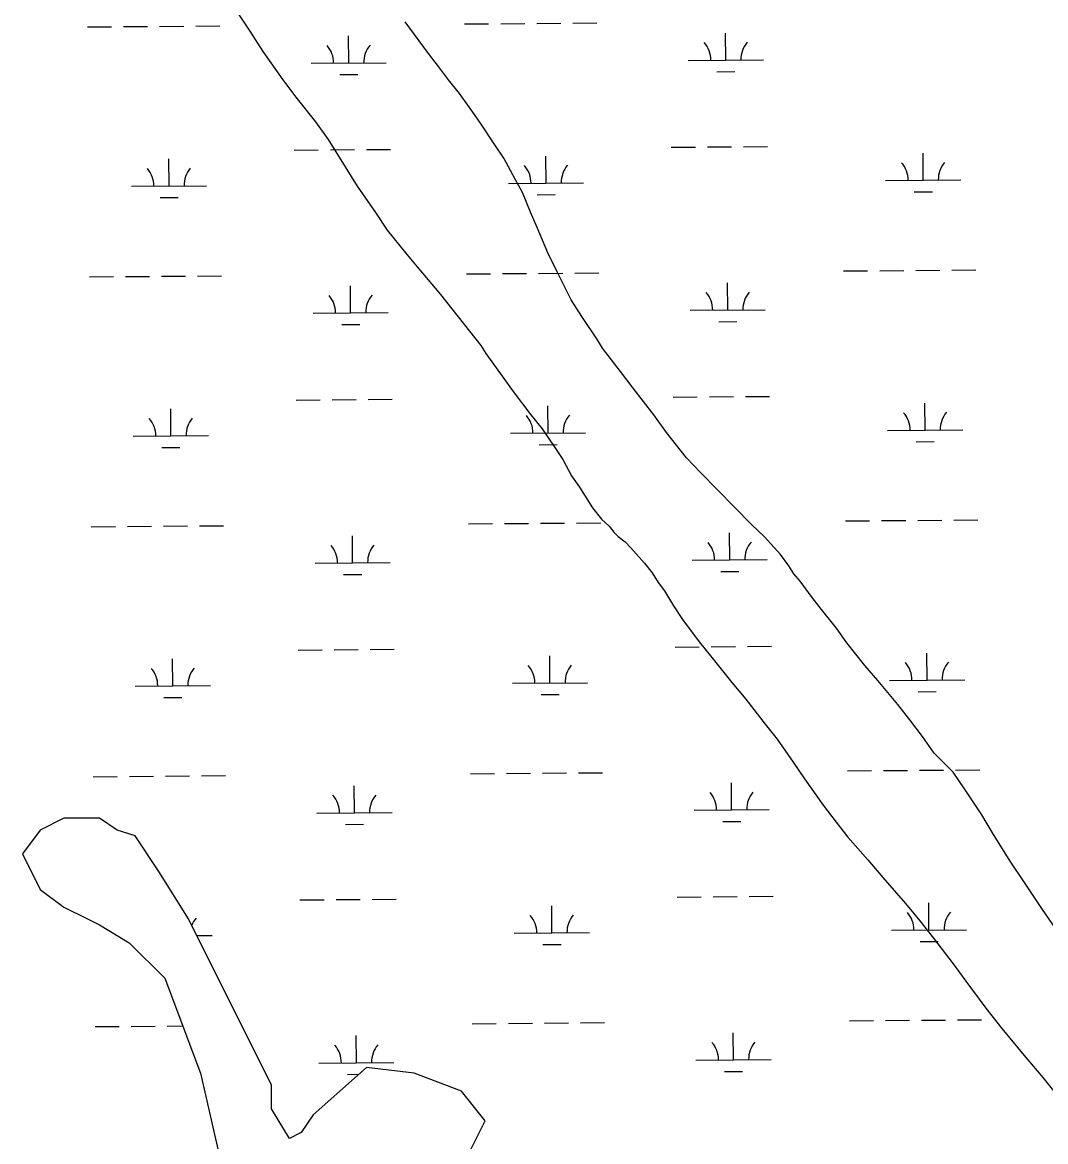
# Model space of a CAD drawing. Extents: x 3540316 to 3578335, y 553172 to 578787.
# Drawn here: x 3562776 to 3564138, y 572962 to 574451 of the extents above; entities that cross this region are included whole.
import ezdxf

# ---------------------------------------------------------------- set-up
doc = ezdxf.new("R2010")
doc.units = 0
doc.layers.add('V-SITE-VEGE', color=7, linetype='Continuous')
doc.layers.add('V-WETL-SWMP', color=7, linetype='Continuous')

msp = doc.modelspace()

# ---------------------------------------------------------------- linework, layer by layer
at = {"layer": 'V-SITE-VEGE'}
for p, q in [((3563062.1, 574464.7), (3563078.9, 574439.8)), ((3563297.9, 574435.3), (3563285.6, 574452)), ((3563078.9, 574439.8), (3563096.2, 574412.7)), ((3563316.8, 574409.9), (3563297.9, 574435.3)), ((3563096.2, 574412.7), (3563122.9, 574374.9)), ((3563330.2, 574392.6), (3563316.8, 574409.9)), ((3563343.5, 574374.8), (3563330.2, 574392.6)), ((3563122.9, 574374.9), (3563140.2, 574351.7)), ((3563358, 574356.4), (3563343.5, 574374.8)), ((3563140.2, 574351.7), (3563166.3, 574318.7)), ((3563378, 574328.8), (3563358, 574356.4)), ((3563387, 574315.9), (3563378, 574328.8)), ((3563166.3, 574318.7), (3563183, 574295.5)), ((3563404.8, 574288.3), (3563387, 574315.9)), ((3563183, 574295.5), (3563205.9, 574259.2)), ((3563417.1, 574270.4), (3563404.8, 574288.3)), ((3563432.2, 574242.8), (3563417.1, 574270.4)), ((3563205.9, 574259.2), (3563221.6, 574233.2)), ((3563441.8, 574224.9), (3563432.2, 574242.8)), ((3563221.6, 574233.2), (3563246.1, 574198.1)), ((3563452.5, 574198.8), (3563441.8, 574224.9)), ((3563246.1, 574198.1), (3563261.7, 574174.8)), ((3563461.5, 574178.2), (3563452.5, 574198.8)), ((3563261.7, 574174.8), (3563286.2, 574144.6)), ((3563475.7, 574144.6), (3563461.5, 574178.2)), ((3563286.2, 574144.6), (3563301.7, 574125.7)), ((3563488.1, 574119.1), (3563475.7, 574144.6)), ((3563301.7, 574125.7), (3563332.9, 574089)), ((3563506.6, 574082.2), (3563488.1, 574119.1)), ((3563332.9, 574089), (3563386.2, 574021)), ((3563520.6, 574060), (3563506.6, 574082.2)), ((3563541.8, 574028.6), (3563520.6, 574060)), ((3563386.2, 574021), (3563392.9, 574010.7)), ((3563548.5, 574017.8), (3563541.8, 574028.6)), ((3563572.4, 573986.5), (3563548.5, 574017.8)), ((3563392.9, 574010.7), (3563414.7, 573980.4)), ((3563589.1, 573964.3), (3563572.4, 573986.5)), ((3563414.7, 573980.4), (3563429.2, 573959.9)), ((3563429.2, 573959.9), (3563453.1, 573929.1)), ((3563616.4, 573928.7), (3563589.1, 573964.3)), ((3563453.1, 573929.1), (3563468.1, 573910.2)), ((3563633.6, 573905.4), (3563616.4, 573928.7)), ((3563468.1, 573910.2), (3563485.9, 573884.2)), ((3563660.3, 573871.9), (3563633.6, 573905.4)), ((3563485.9, 573884.2), (3563495.4, 573869.6)), ((3563495.4, 573869.6), (3563507.2, 573847.9)), ((3563678.6, 573852), (3563660.3, 573871.9)), ((3563746.8, 573783.1), (3563678.6, 573852)), ((3563507.2, 573847.9), (3563517.8, 573832.8)), ((3563517.8, 573832.8), (3563535.1, 573805.2)), ((3563535.1, 573805.2), (3563546.8, 573790.1)), ((3563546.8, 573790.1), (3563557.3, 573780.9)), ((3563557.3, 573780.9), (3563563.4, 573772.8)), ((3563763.9, 573766.4), (3563746.8, 573783.1)), ((3563563.4, 573772.8), (3563569, 573766.9)), ((3563569, 573766.9), (3563578.3, 573759.9)), ((3563785, 573743.2), (3563763.9, 573766.4)), ((3563578.3, 573759.9), (3563586.1, 573751.8)), ((3563586.1, 573751.8), (3563604.4, 573731.4)), ((3563796.1, 573728.1), (3563785, 573743.2)), ((3563604.4, 573731.4), (3563614.4, 573718.4)), ((3563614.4, 573718.4), (3563622.2, 573705.9)), ((3563800.6, 573721), (3563796.1, 573728.1)), ((3563802.8, 573717.2), (3563800.6, 573721)), ((3563622.2, 573705.9), (3563630.6, 573694.6)), ((3563811.2, 573707.5), (3563802.8, 573717.2)), ((3563827.3, 573685.9), (3563811.2, 573707.5)), ((3563630.6, 573694.6), (3563642.9, 573674.6)), ((3563642.9, 573674.6), (3563654.6, 573656.7)), ((3563839.6, 573669.7), (3563827.3, 573685.9)), ((3563859.6, 573644.9), (3563839.6, 573669.7)), ((3563654.6, 573656.7), (3563676.9, 573627)), ((3563873.5, 573625.4), (3563859.6, 573644.9)), ((3563676.9, 573627), (3563693.6, 573605.9)), ((3563897.4, 573595.2), (3563873.5, 573625.4)), ((3563693.6, 573605.9), (3563720.3, 573572.5)), ((3563914.6, 573575.2), (3563897.4, 573595.2)), ((3563720.3, 573572.5), (3563739.1, 573550.3)), ((3563941.3, 573543.4), (3563914.6, 573575.2)), ((3563739.1, 573550.3), (3563764.7, 573517.4)), ((3563957.4, 573522.9), (3563941.3, 573543.4)), ((3563764.7, 573517.4), (3563780.8, 573497.4)), ((3563974.1, 573500.7), (3563957.4, 573522.9)), ((3563780.8, 573497.4), (3563802, 573466.6)), ((3563989.7, 573478.5), (3563974.1, 573500.7)), ((3563802, 573466.6), (3563817.1, 573444.4)), ((3564015.2, 573453.2), (3563989.7, 573478.5)), ((3564030.2, 573431.1), (3564015.2, 573453.2)), ((3563817.1, 573444.4), (3563842.2, 573409.3)), ((3564053.1, 573396.4), (3564030.2, 573431.1)), ((3563842.2, 573409.3), (3563859.4, 573386.6)), ((3564068.8, 573370.4), (3564053.1, 573396.4)), ((3563859.4, 573386.6), (3563875, 573366.6)), ((3563875, 573366.6), (3563901.6, 573336.4)), ((3564091.7, 573333.6), (3564068.8, 573370.4)), ((3563901.6, 573336.4), (3563921.6, 573313.2)), ((3564109, 573307.7), (3564091.7, 573333.6)), ((3563921.6, 573313.2), (3563951.6, 573278.7)), ((3564134.1, 573270.3), (3564109, 573307.7)), ((3563951.6, 573278.7), (3563970.5, 573255.5)), ((3564150.8, 573246), (3564134.1, 573270.3)), ((3563970.5, 573255.5), (3563988.8, 573232.2)), ((3563988.8, 573232.2), (3564015, 573198.2)), ((3564015, 573198.2), (3564031.7, 573175)), ((3564031.7, 573175), (3564058.4, 573139.3)), ((3564058.4, 573139.3), (3564079.6, 573112.3)), ((3564079.6, 573112.3), (3564111.8, 573073.4)), ((3564111.8, 573073.4), (3564134.5, 573047)), ((3564134.5, 573047), (3564167.4, 573005.4))]:
    msp.add_line(p, q, dxfattribs=at)
at = {"layer": 'V-WETL-SWMP'}
for p, q in [((3563364.8, 574449.2), (3563396.8, 574449.4)), ((3563412.8, 574449.5), (3563444.8, 574449.8)), ((3563460.8, 574449.9), (3563492.8, 574450.2)), ((3563508.8, 574450.3), (3563540.8, 574450.5)), ((3562862.9, 574445.3), (3562894.9, 574445.5)), ((3562910.9, 574445.7), (3562942.9, 574445.9)), ((3562958.9, 574446), (3562990.9, 574446.3)), ((3563006.9, 574446.4), (3563038.9, 574446.7)), ((3563210.6, 574397.2), (3563210.3, 574433.2)), ((3563712.5, 574401.1), (3563712.2, 574437.1)), ((3563160.6, 574396.8), (3563260.6, 574397.6)), ((3563662.5, 574400.7), (3563762.5, 574401.5)), ((3563198.7, 574381.7), (3563222.7, 574381.9)), ((3563700.6, 574385.6), (3563724.6, 574385.8)), ((3563639.9, 574285.1), (3563671.9, 574285.4)), ((3563687.9, 574285.5), (3563719.9, 574285.7)), ((3563735.9, 574285.8), (3563767.9, 574286.1)), ((3562971.4, 574233.5), (3562971.1, 574269.5)), ((3563138.1, 574281.2), (3563170.1, 574281.5)), ((3563186.1, 574281.6), (3563218.1, 574281.9)), ((3563234.1, 574282), (3563266.1, 574282.2)), ((3563473.2, 574237.4), (3563473, 574273.4)), ((3563975.1, 574241.3), (3563974.9, 574277.3)), ((3563925.1, 574240.9), (3564025.1, 574241.6)), ((3562921.4, 574233.1), (3563021.4, 574233.9)), ((3563423.2, 574237), (3563523.2, 574237.8)), ((3563963.3, 574225.7), (3563987.3, 574225.9)), ((3562959.5, 574218), (3562983.5, 574218.2)), ((3563461.4, 574221.9), (3563485.4, 574222.1)), ((3563869.2, 574120.4), (3563901.2, 574120.6)), ((3563917.2, 574120.7), (3563949.2, 574121)), ((3563965.2, 574121.1), (3563997.2, 574121.4)), ((3564013.2, 574121.5), (3564045.2, 574121.7)), ((3562865.4, 574112.6), (3562897.4, 574112.9)), ((3562913.4, 574113), (3562945.4, 574113.2)), ((3562961.4, 574113.4), (3562993.4, 574113.6)), ((3563009.4, 574113.7), (3563041.4, 574114)), ((3563367.3, 574116.5), (3563399.3, 574116.7)), ((3563415.3, 574116.9), (3563447.3, 574117.1)), ((3563463.3, 574117.2), (3563495.3, 574117.5)), ((3563511.3, 574117.6), (3563543.3, 574117.9)), ((3563213.1, 574064.6), (3563212.9, 574100.6)), ((3563715, 574068.4), (3563714.8, 574104.4)), ((3563163.1, 574064.2), (3563263.1, 574065)), ((3563665, 574068.1), (3563765, 574068.8)), ((3563201.3, 574049), (3563225.3, 574049.2)), ((3563703.1, 574052.9), (3563727.1, 574053.1)), ((3563140.6, 573948.6), (3563172.6, 573948.8)), ((3563188.6, 573948.9), (3563220.6, 573949.2)), ((3563236.6, 573949.3), (3563268.6, 573949.6)), ((3563642.5, 573952.4), (3563674.5, 573952.7)), ((3563690.5, 573952.8), (3563722.5, 573953.1)), ((3563738.5, 573953.2), (3563770.5, 573953.4)), ((3563977.7, 573908.6), (3563977.4, 573944.6)), ((3562973.9, 573900.9), (3562973.6, 573936.9)), ((3563475.8, 573904.7), (3563475.5, 573940.7)), ((3562923.9, 573900.5), (3563023.9, 573901.2)), ((3563425.8, 573904.3), (3563525.8, 573905.1)), ((3563927.7, 573908.2), (3564027.7, 573909)), ((3562962, 573885.3), (3562986, 573885.5)), ((3563463.9, 573889.2), (3563487.9, 573889.4)), ((3563965.8, 573893.1), (3563989.8, 573893.3)), ((3562868, 573780), (3562900, 573780.2)), ((3562916, 573780.3), (3562948, 573780.6)), ((3562964, 573780.7), (3562996, 573781)), ((3563012, 573781.1), (3563044, 573781.3)), ((3563369.9, 573783.8), (3563401.9, 573784.1)), ((3563417.9, 573784.2), (3563449.9, 573784.5)), ((3563465.9, 573784.6), (3563497.9, 573784.8)), ((3563513.9, 573784.9), (3563545.9, 573785.2)), ((3563871.8, 573787.7), (3563903.8, 573787.9)), ((3563919.8, 573788.1), (3563951.8, 573788.3)), ((3563967.8, 573788.4), (3563999.8, 573788.7)), ((3564015.8, 573788.8), (3564047.8, 573789.1)), ((3563215.7, 573731.9), (3563215.4, 573767.9)), ((3563717.6, 573735.8), (3563717.3, 573771.8)), ((3563165.7, 573731.5), (3563265.7, 573732.3)), ((3563667.6, 573735.4), (3563767.6, 573736.2)), ((3563705.7, 573720.2), (3563729.7, 573720.4)), ((3563203.8, 573716.4), (3563227.8, 573716.6)), ((3563143.2, 573615.9), (3563175.2, 573616.2)), ((3563191.2, 573616.3), (3563223.2, 573616.5)), ((3563239.2, 573616.6), (3563271.2, 573616.9)), ((3563645.1, 573619.8), (3563677.1, 573620)), ((3563693.1, 573620.1), (3563725.1, 573620.4)), ((3563741.1, 573620.5), (3563773.1, 573620.8)), ((3562976.5, 573568.2), (3562976.2, 573604.2)), ((3563478.4, 573572.1), (3563478.1, 573608.1)), ((3563980.3, 573575.9), (3563980, 573611.9)), ((3562926.5, 573567.8), (3563026.5, 573568.6)), ((3563428.4, 573571.7), (3563528.4, 573572.4)), ((3563930.3, 573575.5), (3564030.3, 573576.3)), ((3563466.5, 573556.5), (3563490.5, 573556.7)), ((3563968.4, 573560.4), (3563992.4, 573560.6)), ((3562964.6, 573552.7), (3562988.6, 573552.9)), ((3563372.5, 573451.2), (3563404.5, 573451.4)), ((3563420.5, 573451.5), (3563452.5, 573451.8)), ((3563468.5, 573451.9), (3563500.5, 573452.2)), ((3563516.5, 573452.3), (3563548.5, 573452.5)), ((3563874.4, 573455), (3563906.4, 573455.3)), ((3563922.4, 573455.4), (3563954.4, 573455.7)), ((3563970.3, 573455.8), (3564002.3, 573456)), ((3564018.3, 573456.1), (3564050.3, 573456.4)), ((3562870.6, 573447.3), (3562902.6, 573447.5)), ((3562918.6, 573447.7), (3562950.6, 573447.9)), ((3562966.6, 573448), (3562998.6, 573448.3)), ((3563014.6, 573448.4), (3563046.6, 573448.7)), ((3563218.3, 573399.2), (3563218, 573435.2)), ((3563720.2, 573403.1), (3563719.9, 573439.1)), ((3562831.5, 573392.1), (3562800, 573376.3)), ((3562878.9, 573392.1), (3562831.5, 573392.1)), ((3562902.6, 573376.3), (3562878.9, 573392.1)), ((3563168.3, 573398.9), (3563268.3, 573399.6)), ((3563670.2, 573402.7), (3563770.2, 573403.5)), ((3562800, 573376.3), (3562776.3, 573344.7)), ((3562926.3, 573368.4), (3562902.6, 573376.3)), ((3563206.4, 573383.7), (3563230.4, 573383.9)), ((3563708.3, 573387.6), (3563732.3, 573387.8)), ((3562957.9, 573321), (3562926.3, 573368.4)), ((3562776.3, 573344.7), (3562800, 573297.3)), ((3562997.4, 573257.9), (3562957.9, 573321)), ((3562800, 573297.3), (3562831.5, 573273.6)), ((3563647.6, 573287.1), (3563679.6, 573287.4)), ((3563695.6, 573287.5), (3563727.6, 573287.7)), ((3563743.6, 573287.9), (3563775.6, 573288.1)), ((3562831.5, 573273.6), (3562863.1, 573257.9)), ((3563145.7, 573283.2), (3563177.7, 573283.5)), ((3563193.7, 573283.6), (3563225.7, 573283.9)), ((3563241.7, 573284), (3563273.7, 573284.2)), ((3563480.9, 573239.4), (3563480.7, 573275.4)), ((3563982.8, 573243.3), (3563982.6, 573279.3)), ((3562863.1, 573257.9), (3562878.9, 573250)), ((3563108, 573036.7), (3562997.4, 573257.9)), ((3562878.9, 573250), (3562918.4, 573226.3)), ((3563932.8, 573242.9), (3564032.8, 573243.6)), ((3562918.4, 573226.3), (3562965.8, 573178.9)), ((3563008.4, 573235.8), (3563029, 573235.9)), ((3563430.9, 573239), (3563530.9, 573239.8)), ((3563971, 573227.7), (3563995, 573227.9)), ((3563469.1, 573223.9), (3563493.1, 573224.1)), ((3562965.8, 573178.9), (3563013.2, 573052.5)), ((3563876.9, 573122.4), (3563908.9, 573122.6)), ((3563924.9, 573122.7), (3563956.9, 573123)), ((3563972.9, 573123.1), (3564004.9, 573123.4)), ((3564020.9, 573123.5), (3564052.9, 573123.7)), ((3562873.1, 573114.6), (3562905.1, 573114.9)), ((3562921.1, 573115), (3562953.1, 573115.3)), ((3562969.1, 573115.4), (3562989.6, 573115.5)), ((3563375, 573118.5), (3563407, 573118.8)), ((3563423, 573118.9), (3563455, 573119.1)), ((3563471, 573119.2), (3563503, 573119.5)), ((3563519, 573119.6), (3563551, 573119.9)), ((3563220.8, 573066.6), (3563220.6, 573102.6)), ((3563722.7, 573070.4), (3563722.4, 573106.4)), ((3563170.8, 573066.2), (3563270.8, 573067)), ((3563672.7, 573070.1), (3563772.7, 573070.8)), ((3563013.2, 573052.5), (3563036.9, 572949.8)), ((3563234.3, 573060.4), (3563163.2, 572997.2)), ((3563208.9, 573051), (3563223.9, 573051.2)), ((3563297.5, 573052.5), (3563234.3, 573060.4)), ((3563360.7, 573028.8), (3563297.5, 573052.5)), ((3563710.8, 573054.9), (3563734.8, 573055.1)), ((3563108, 573005.1), (3563108, 573036.7)), ((3563392.3, 572989.3), (3563360.7, 573028.8)), ((3563131.7, 572965.6), (3563108, 573005.1)), ((3563163.2, 572997.2), (3563147.4, 572973.5)), ((3563360.7, 572926.2), (3563392.3, 572989.3)), ((3563147.4, 572973.5), (3563131.7, 572965.6))]:
    msp.add_line(p, q, dxfattribs=at)
for centre, start, end in [((3563155.3, 574397.3), 359.6699, 41.2135), ((3563265.8, 574398.1), 139.6699, 181.2135), ((3563657.2, 574401.2), 359.6699, 41.2135), ((3563767.7, 574402), 139.6699, 181.2135), ((3562916.1, 574233.6), 359.6699, 41.2135), ((3563026.6, 574234.4), 139.6699, 181.2135), ((3563418, 574237.4), 359.6699, 41.2135), ((3563528.5, 574238.3), 139.6699, 181.2135), ((3563919.9, 574241.3), 359.6699, 41.2135), ((3564030.4, 574242.2), 139.6699, 181.2135), ((3563659.8, 574068.5), 359.6699, 41.2135), ((3563770.3, 574069.3), 139.6699, 181.2135), ((3563157.9, 574064.6), 359.6699, 41.2135), ((3563268.4, 574065.5), 139.6699, 181.2135), ((3563420.6, 573904.8), 359.6699, 41.2135), ((3563531, 573905.6), 139.6699, 181.2135), ((3563922.5, 573908.6), 359.6699, 41.2135), ((3564032.9, 573909.5), 139.6699, 181.2135), ((3562918.7, 573900.9), 359.6699, 41.2135), ((3563029.2, 573901.8), 139.6699, 181.2135), ((3563160.5, 573732), 359.6699, 41.2135), ((3563270.9, 573732.8), 139.6699, 181.2135), ((3563662.3, 573735.8), 359.6699, 41.2135), ((3563772.8, 573736.7), 139.6699, 181.2135), ((3563925, 573576), 359.6699, 41.2135), ((3564035.5, 573576.8), 139.6699, 181.2135), ((3562921.2, 573568.2), 359.6699, 41.2135), ((3563031.7, 573569.1), 139.6699, 181.2135), ((3563423.1, 573572.1), 359.6699, 41.2135), ((3563533.6, 573573), 139.6699, 181.2135), ((3563163, 573399.3), 359.6699, 41.2135), ((3563273.5, 573400.1), 139.6699, 181.2135), ((3563664.9, 573403.2), 359.6699, 41.2135), ((3563775.4, 573404), 139.6699, 181.2135), ((3563034.3, 573236.4), 139.6699, 158.1952), ((3563425.7, 573239.4), 359.6699, 41.2135), ((3563536.2, 573240.3), 139.6699, 181.2135), ((3563927.6, 573243.3), 359.6699, 41.2135), ((3564038.1, 573244.2), 139.6699, 181.2135), ((3563667.5, 573070.5), 359.6699, 41.2135), ((3563778, 573071.3), 139.6699, 181.2135), ((3563165.6, 573066.6), 359.6699, 41.2135), ((3563276.1, 573067.5), 139.6699, 181.2135)]:
    msp.add_arc(centre, 35.2, start, end, dxfattribs=at)

doc.saveas('drawing.dxf')
